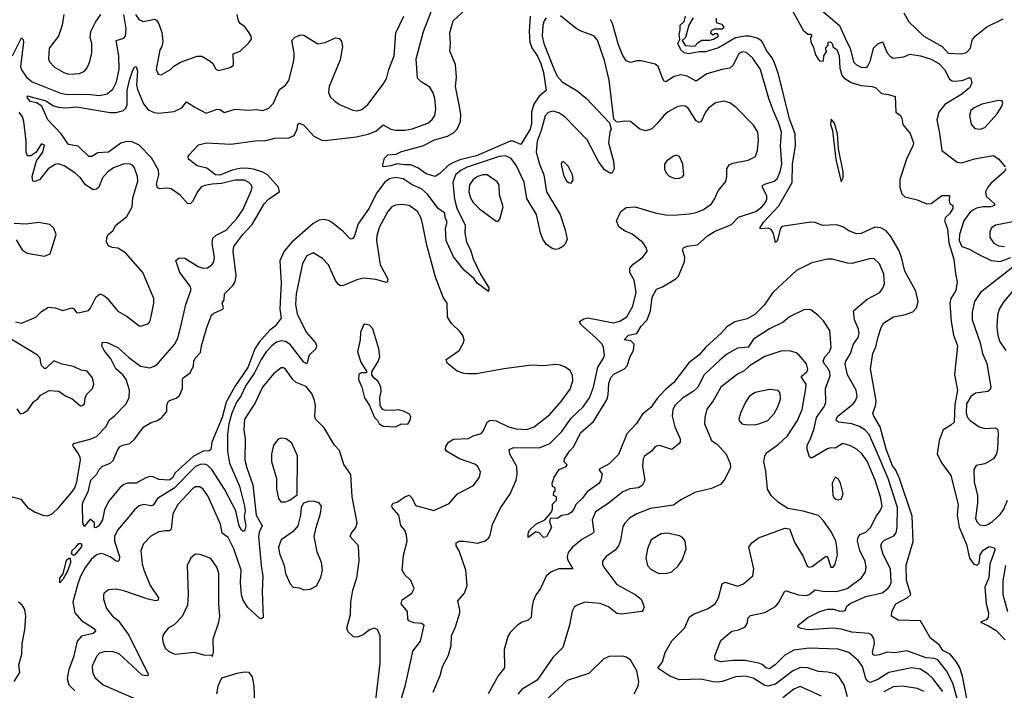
# Model space of a CAD drawing. Extents: x 1550320 to 1685906, y 509093 to 640511.
# Tile 358 of 532: x 1622273 to 1628723, y 595498 to 599892. Entities that reach past the tile are written whole.
import ezdxf

# ---------------------------------------------------------------- set-up
doc = ezdxf.new("R2010")
doc.units = 0

msp = doc.modelspace()

# ---------------------------------------------------------------- linework, layer by layer
at = {"layer": '0CON20XD'}
for points in [[(1625617.6, 599915), (1625610.7, 599815), (1625615.5, 599745), (1625626.9, 599706.9), (1625665, 599652.7), (1625687.9, 599605), (1625704.4, 599545), (1625722.7, 599427.3), (1625675, 599391.2), (1625641.1, 599338.9), (1625626, 599285), (1625625, 599212.5), (1625617, 599175), (1625556.5, 599073.5), (1625505.6, 599095.6), (1625485.3, 599095.3), (1625265, 598999.2), (1625157.2, 598972.8), (1625113.9, 598956.1), (1625081.7, 598938.3), (1625025, 598884.2), (1624995, 598863.8), (1624935, 598882.9), (1624881.2, 598921.2), (1624835, 598941.5), (1624795, 598940.4), (1624745, 598948.1), (1624705, 598933.9), (1624655, 598928.8), (1624651.4, 598941.4), (1624661.9, 598985), (1624685, 599006.9), (1624738.3, 599011.7), (1624775, 599029.4), (1624914.7, 599065.3), (1624991.2, 599105), (1625075, 599129.6), (1625115, 599150.9), (1625138.2, 599175), (1625160, 599225), (1625162.7, 599272.7), (1625152.9, 599335), (1625128.1, 599455), (1625134.3, 599515), (1625128.1, 599598.1), (1625090, 599685), (1625096.2, 599735), (1625090, 599805), (1625113.5, 599885), (1625201.6, 599968.4)], [(1627526.1, 599955), (1627642.9, 599852.9), (1627690.4, 599750.4), (1627713.5, 599705), (1627735, 599615.7), (1627755, 599595.6), (1627785, 599580), (1627815, 599578.6), (1627828, 599585), (1627846.1, 599623.9), (1627866.9, 599705), (1627895, 599734.4), (1627925, 599746), (1627955.4, 599675), (1627975, 599652.3), (1627995, 599640), (1628065, 599647.8), (1628105, 599666), (1628175, 599654.7), (1628245, 599632.6), (1628294.5, 599604.5), (1628331.3, 599565), (1628365, 599502.5), (1628381.2, 599491.2), (1628405, 599488.5), (1628453.8, 599496.2), (1628495, 599513.8), (1628505, 599506.7), (1628511.5, 599475), (1628496.2, 599445), (1628445.3, 599405), (1628334.6, 599335.4), (1628294.6, 599285), (1628282, 599235), (1628299.2, 599149.2), (1628314.6, 599034.6), (1628415, 598958.8), (1628445, 598954.6), (1628528.7, 598981.3), (1628652.5, 599002.5), (1628688.3, 598978.3), (1628728.7, 598928.7)], [(1622185, 596776), (1622279.6, 596749.6), (1622325, 596695.6), (1622375, 596664.5), (1622425, 596645.5), (1622455, 596641.8), (1622485, 596653.5), (1622528.5, 596695), (1622615, 596795.5), (1622633.2, 596825), (1622646.6, 596865), (1622670.8, 597005), (1622669.6, 597025), (1622653.7, 597053.7), (1622625.5, 597095), (1622621.4, 597105), (1622625.6, 597114.4), (1622735, 597142.9), (1622775, 597161.8), (1622836.4, 597225), (1622860.5, 597269.5), (1622894.2, 597295.8), (1622967.8, 597372.2), (1622990.9, 597415), (1622992.1, 597465), (1622969.4, 597535), (1622948.5, 597565), (1622903.7, 597605), (1622869.2, 597669.2), (1622825.5, 597725), (1622811.4, 597755), (1622815, 597780), (1622845, 597778), (1622915, 597743.3), (1622988.2, 597678.2), (1623065, 597622.5), (1623125, 597610.5), (1623155, 597621.8), (1623179.2, 597640.8), (1623286.4, 597763.6), (1623309.1, 597805), (1623329.2, 597880.8), (1623361.1, 598025), (1623396.2, 598125), (1623390.3, 598145), (1623321.1, 598235), (1623295.8, 598315), (1623317.5, 598332.5), (1623355, 598329.6), (1623443.1, 598275), (1623475, 598263.8), (1623503.8, 598266.2), (1623532.5, 598285), (1623544.4, 598305), (1623549.1, 598335), (1623534.6, 598425), (1623538.4, 598461.6), (1623559.9, 598480.1), (1623625, 598512.7), (1623695, 598588.5), (1623735, 598645.7), (1623792.5, 598775), (1623795.6, 598795), (1623789.8, 598809.8), (1623775, 598825.6), (1623745, 598839.5), (1623685, 598840.9), (1623595, 598819.6), (1623534.6, 598814.6), (1623485, 598806.4), (1623463.4, 598796.6), (1623440.8, 598769.2), (1623405, 598700), (1623391.7, 598688.3), (1623375, 598686), (1623325, 598743.1), (1623265, 598783.3), (1623235, 598789.1), (1623192.7, 598782.7), (1623175, 598789.2), (1623170, 598815), (1623183.5, 598875), (1623183, 598905), (1623136, 598986), (1623055, 599070), (1623005, 599092.8), (1622965, 599092.7), (1622935, 599082.7), (1622855, 599023.4), (1622785, 599019.8), (1622745, 598994.6), (1622725, 598995.3), (1622655, 599063.3), (1622592, 599075), (1622545.2, 599145), (1622457.3, 599235), (1622417.1, 599325), (1622382.5, 599347.5), (1622341.2, 599355), (1622321.2, 599385), (1622325, 599392.5), (1622445, 599360), (1622495, 599328.2), (1622528, 599318), (1622575, 599314.1), (1622645, 599320.5), (1622865, 599283.2), (1622905, 599284.2), (1622952.3, 599297.7), (1622968.4, 599311.6), (1622977.7, 599335), (1622977.9, 599427.9), (1622992, 599495), (1623015, 599562), (1623025, 599580.8), (1623035, 599586), (1623043.8, 599553.8), (1623038.9, 599465), (1623044.8, 599435), (1623085, 599341.1), (1623115, 599300.4), (1623153.3, 599283.3), (1623185, 599279.1), (1623285, 599290.9), (1623334.6, 599315.4), (1623365, 599353.3), (1623419.6, 599319.6), (1623495, 599279.6), (1623566.4, 599306.4), (1623583.3, 599303.3), (1623615, 599282.9), (1623685, 599305.6), (1623775, 599300), (1623825, 599304.2), (1623865, 599298), (1623905, 599312), (1623936, 599345), (1623974.4, 599435.6), (1624015, 599463.3), (1624036.6, 599493.4), (1624067.5, 599612.5), (1624070.4, 599645), (1624070.9, 599675), (1624056.2, 599755), (1624075, 599776.3), (1624115, 599793.3), (1624135, 599789.5), (1624225, 599734.2), (1624275, 599743.1), (1624342.3, 599772.3), (1624365, 599768), (1624380.3, 599750.3), (1624388.1, 599715), (1624372, 599628), (1624299.2, 599455), (1624296, 599415), (1624308.8, 599385), (1624337, 599357), (1624367, 599337), (1624455, 599298.6), (1624485, 599295.7), (1624515, 599303.1), (1624552.7, 599337.3), (1624655, 599468.8), (1624675.4, 599504.6), (1624691.5, 599565), (1624726.5, 599655), (1624737.9, 599805), (1624789.6, 599915)], [(1622225, 599655.5), (1622285, 599772.9), (1622295, 599761.2), (1622297.6, 599745), (1622277.8, 599585), (1622283.7, 599563.7), (1622317.9, 599515), (1622355, 599485.3), (1622540.2, 599409.8), (1622585, 599402.4), (1622715, 599404.2), (1622795, 599395.3), (1622845, 599406.2), (1622883.2, 599436.8), (1622907.4, 599485), (1622925.3, 599565.3), (1622921.9, 599655), (1622904.5, 599755), (1622955, 599771.5), (1622965.3, 599785), (1622969.5, 599835), (1622954.8, 599925)], [(1622562.9, 599925), (1622550.8, 599855), (1622528, 599785), (1622465.7, 599705), (1622460.8, 599635), (1622467.5, 599615), (1622501.1, 599581.1), (1622561.2, 599545), (1622593.9, 599533.9), (1622665, 599539.5), (1622697.5, 599555), (1622715, 599576.2), (1622732.6, 599617.4), (1622745.6, 599675), (1622745.5, 599735), (1622735.6, 599775), (1622739.2, 599815), (1622770, 599875), (1622804.6, 599925)], [(1625721.9, 599905), (1625708.2, 599885), (1625700.4, 599855), (1625696.6, 599785), (1625707.6, 599735), (1625774.2, 599565), (1625795, 599521.5), (1625825.7, 599485.7), (1625924.3, 599425), (1625985.7, 599375.7), (1626136.2, 599216.2), (1626146.7, 599175), (1626138.8, 599155), (1626130.6, 599085), (1626162.5, 598965), (1626168, 598915), (1626155, 598887.5), (1626145, 598883.3), (1626105, 598908), (1626065, 598963.8), (1625990, 599105), (1625845, 599255.4), (1625805, 599281.1), (1625765, 599292.5), (1625735, 599284.5), (1625715, 599262.9), (1625689.6, 599165), (1625662.6, 599095), (1625657.1, 599025), (1625678.8, 598945), (1625705.5, 598875.5), (1625724, 598764), (1625814.5, 598615), (1625847.1, 598515), (1625860, 598455), (1625848.8, 598425), (1625830, 598405), (1625805, 598390), (1625785, 598386), (1625762.1, 598392.1), (1625725, 598418), (1625701.1, 598455), (1625684.4, 598495), (1625659.5, 598615), (1625595, 598721.2), (1625578.3, 598828.3), (1625527.8, 598935), (1625493, 598983), (1625455, 598999.2), (1625415, 598995.7), (1625205, 598926.6), (1625164, 598906), (1625127.1, 598875), (1625110.6, 598825), (1625121.2, 598715), (1625137.6, 598657.6), (1625191.5, 598545), (1625189.6, 598495), (1625200.5, 598435), (1625226.7, 598385), (1625244.4, 598325), (1625290.6, 598225), (1625346, 598135), (1625345, 598110), (1625270, 598165), (1625250, 598195), (1625185, 598250), (1625115, 598338), (1625067.5, 598445), (1625061.9, 598525), (1625074, 598565), (1625061.2, 598595), (1625057.5, 598625), (1625015, 598655.8), (1624945, 598747.7), (1624905, 598782.9), (1624845, 598809.7), (1624785, 598848.7), (1624735, 598857.8), (1624695, 598849.1), (1624665, 598828), (1624610.8, 598755), (1624562.8, 598657.2), (1624490.9, 598555), (1624466.7, 598475), (1624455, 598458), (1624445, 598453.8), (1624435, 598459.2), (1624392.7, 598505), (1624315, 598565.4), (1624295, 598577.1), (1624265, 598583.8), (1624235, 598577.7), (1624195, 598556.2), (1624056.1, 598435), (1624005.9, 598375), (1623978.1, 598311.9), (1623986.1, 598165), (1623976.8, 597996.8), (1623986.2, 597936.2), (1623945.9, 597884.1), (1623911.7, 597858.3), (1623841.8, 597778.2), (1623813.5, 597736.5), (1623766.5, 597613.5), (1623681.6, 597488.4), (1623625.8, 597385), (1623599.6, 597285), (1623532.3, 597125), (1623524.5, 597075), (1623515, 597066.9), (1623474.9, 597065.1), (1623409.7, 597030.3), (1623289.9, 596920.1), (1623275, 596892.9), (1623255, 596876.1), (1623185, 596879.5), (1623146.4, 596896.4), (1623125, 596898.2), (1623099.3, 596890.7), (1623035.4, 596854.6), (1622980, 596855), (1622955, 596847.1), (1622929.2, 596825), (1622853.8, 596735), (1622829.3, 596680.7), (1622815.2, 596614.8), (1622791.4, 596575), (1622772.5, 596562.5), (1622762.5, 596565), (1622762.5, 596595), (1622735, 596620), (1622695, 596572.5), (1622687.5, 596595), (1622684, 596715), (1622688.8, 596735), (1622722.3, 596797.7), (1622738.9, 596875), (1622778, 596915), (1622792.9, 596945), (1622814, 596965), (1622865, 596986.2), (1622885, 597003.3), (1622916.2, 597075), (1622931.2, 597095), (1622947.5, 597105), (1622995, 597116.2), (1623025.9, 597144.1), (1623086.2, 597225), (1623135, 597252.9), (1623175, 597265.7), (1623203.7, 597286.3), (1623237.5, 597325), (1623236.4, 597363.6), (1623243.6, 597386.4), (1623254, 597396), (1623298.5, 597411.5), (1623319.5, 597430.5), (1623338.5, 597475), (1623338.8, 597535), (1623344.2, 597545.8), (1623390.7, 597579.3), (1623412.5, 597625), (1623414.2, 597655), (1623422.5, 597675), (1623457.7, 597712.3), (1623464.2, 597754.2), (1623499.4, 597875), (1623530, 597955), (1623545, 597969.2), (1623604.1, 597995.9), (1623607.5, 598005), (1623598.6, 598035), (1623612.7, 598057.3), (1623614, 598095), (1623669.5, 598150.5), (1623684.6, 598175), (1623691.6, 598215), (1623670.8, 598375), (1623676.6, 598405), (1623734.2, 598485), (1623795, 598550.4), (1623873.6, 598686.4), (1623905, 598718.2), (1623974.2, 598765), (1623968.6, 598795), (1623895.3, 598875), (1623865, 598892.3), (1623805, 598912.5), (1623755, 598920), (1623715, 598918), (1623664, 598906), (1623585, 598873.9), (1623555, 598876.2), (1623498.2, 598918.2), (1623434.5, 598934.5), (1623377.8, 598977.8), (1623376.8, 598995), (1623383.9, 599006.1), (1623445, 599071.4), (1623495.7, 599084.3), (1623655, 599075.5), (1623815, 599098.4), (1623885, 599101.2), (1623945, 599116.2), (1624035, 599118.5), (1624062.1, 599127.9), (1624072.2, 599137.8), (1624090, 599175), (1624095, 599206.7), (1624105, 599213.8), (1624135, 599200.8), (1624199.4, 599129.4), (1624251.7, 599101.7), (1624275, 599099.6), (1624476.5, 599123.5), (1624555, 599142.5), (1624605, 599162.5), (1624655, 599202.2), (1624705, 599175.4), (1624735, 599167.7), (1624795, 599167.5), (1624845, 599176.1), (1624946.9, 599213.1), (1624975, 599237.1), (1624992.5, 599265), (1625000, 599305), (1624992.5, 599375), (1624982.2, 599412.2), (1624959.4, 599449.4), (1624903.7, 599483.7), (1624878.1, 599508.1), (1624870.4, 599635), (1624919.2, 599815), (1624970.4, 599949.6)], [(1623032.4, 599925), (1623055, 599891.2), (1623085, 599881.1), (1623155.6, 599895.6), (1623168.7, 599888.7), (1623184.3, 599865), (1623205, 599807.5), (1623210.9, 599749.1), (1623203.2, 599716.8), (1623190, 599695), (1623167.5, 599565), (1623180, 599535), (1623199.2, 599530.8), (1623260, 599565), (1623282.1, 599587.9), (1623326.2, 599613.8), (1623435, 599653.3), (1623465, 599653.1), (1623520.6, 599620.6), (1623539.2, 599605), (1623557.3, 599567.3), (1623575, 599558.8), (1623651.7, 599578.3), (1623673.3, 599595), (1623671.2, 599668.8), (1623716.7, 599685), (1623775, 599740), (1623791.2, 599765), (1623788.8, 599785), (1623776.8, 599806.8), (1623748, 599845), (1623717.8, 599867.8), (1623705.7, 599885), (1623696.9, 599925)], [(1624981.8, 595485), (1625027.9, 595595), (1625043.6, 595655), (1625082, 595728), (1625099.1, 595790.9), (1625101.2, 595855), (1625127.8, 595915), (1625155.4, 596005), (1625156.2, 596026.2), (1625142.5, 596085), (1625186, 596134), (1625203.8, 596185), (1625194.6, 596284.6), (1625151.7, 596411.7), (1625132, 596445), (1625132, 596465), (1625152.5, 596475), (1625183.7, 596476.3), (1625275, 596462.5), (1625322.1, 596477.9), (1625343.1, 596495), (1625355, 596514), (1625371.1, 596585), (1625420, 596690), (1625486.2, 596785), (1625525.7, 596875), (1625532, 596915), (1625529.2, 596965), (1625482.9, 597045), (1625479.2, 597075), (1625511.1, 597088.9), (1625675, 597087.3), (1625745, 597115.5), (1625825, 597193.5), (1625885, 597280.8), (1625965.2, 597354.8), (1626005.2, 597414.8), (1626032.1, 597485), (1626060.7, 597615), (1626098.2, 597675), (1626103.6, 597695), (1626097.5, 597745), (1626089.1, 597765), (1626048.3, 597808.3), (1625949.2, 597895), (1625940, 597915), (1625968.3, 597931.7), (1625995, 597938.1), (1626163.3, 597906.7), (1626205, 597916.4), (1626250.6, 597945), (1626290.5, 598015), (1626310.8, 598105), (1626298.5, 598185), (1626270.8, 598235), (1626270, 598265), (1626290.9, 598289.1), (1626355, 598336.7), (1626383.3, 598375), (1626380, 598395), (1626355, 598432.5), (1626285, 598486.7), (1626235, 598507.5), (1626197.5, 598535), (1626183.3, 598575), (1626210, 598635), (1626245, 598661.2), (1626305, 598665.8), (1626435, 598626.9), (1626505, 598614.4), (1626555, 598610.6), (1626659.2, 598620.8), (1626705, 598629.1), (1626752.4, 598647.6), (1626805, 598685.7), (1626825.5, 598715), (1626848.9, 598771.1), (1626898, 598832), (1626905.5, 598864.5), (1626905.6, 598914.4), (1626919.7, 598940.3), (1626945, 598951.1), (1627045, 598972.2), (1627093.4, 598996.6), (1627106.7, 599035), (1627113.5, 599105), (1627107.8, 599155), (1627080.2, 599200.2), (1626967.4, 599317.4), (1626925, 599346.7), (1626885, 599358.9), (1626832, 599348), (1626785, 599311.9), (1626765.5, 599285), (1626736.9, 599225), (1626725, 599218.6), (1626705, 599230), (1626651.9, 599311.9), (1626635, 599324.4), (1626615, 599328.5), (1626585, 599322.7), (1626522, 599288), (1626492.5, 599265), (1626451.2, 599215), (1626415, 599176.7), (1626374.5, 599164.5), (1626335.5, 599175.5), (1626275, 599223.8), (1626234, 599226), (1626195, 599220), (1626183, 599223), (1626165, 599240), (1626134.6, 599495), (1626103.9, 599625), (1626058.8, 599758.8), (1626035, 599786.5), (1625955, 599814.5), (1625918.6, 599835), (1625815, 599917.3)], [(1627211.8, 599291.8), (1627180, 599375), (1627125.4, 599565), (1627075, 599638.9), (1627035, 599676.2), (1627005, 599682.3), (1626985, 599670.5), (1626947.9, 599595), (1626925.8, 599574.2), (1626875, 599566.1), (1626775, 599537.5), (1626705, 599488.9), (1626645, 599522.2), (1626605, 599530), (1626561.1, 599518.9), (1626505, 599485.8), (1626495, 599490), (1626485.6, 599505), (1626454.5, 599584.5), (1626435, 599600), (1626345, 599621.5), (1626315, 599623.3), (1626275, 599610.6), (1626245, 599623.1), (1626222, 599662), (1626196.2, 599726.2), (1626157.2, 599867.2), (1626143.8, 599893.8)], [(1626962, 599772), (1626851.7, 599708.3), (1626765, 599680.6), (1626725, 599682.1), (1626655, 599668.9), (1626625, 599674.3), (1626604.2, 599695), (1626584.1, 599735), (1626598.3, 599761.7), (1626593.3, 599795), (1626600.8, 599825), (1626600, 599855), (1626625, 599880), (1626635.6, 599915)], [(1626685.4, 599904.6), (1626656.9, 599855), (1626634.5, 599775.5), (1626612.5, 599755), (1626633.3, 599723.3), (1626695, 599719.2), (1626716.8, 599743.2), (1626742.3, 599757.7), (1626795, 599756.7), (1626817.5, 599765), (1626850, 599785), (1626845, 599800), (1626825, 599800), (1626815, 599790), (1626801.7, 599801.7), (1626805, 599820), (1626825, 599832.5), (1626875, 599832.5), (1626887.5, 599842.5), (1626875, 599860), (1626845, 599870), (1626838.3, 599878.3), (1626838.3, 599901.7)], [(1627338.8, 599945), (1627405, 599822.5), (1627435, 599797.5), (1627457, 599797), (1627460, 599785), (1627452.5, 599775), (1627456.2, 599745), (1627472.3, 599712.3), (1627483.8, 599665), (1627503, 599633), (1627515, 599620), (1627538.3, 599621.7), (1627540, 599655), (1627560, 599685), (1627553, 599693), (1627553, 599707), (1627570, 599725), (1627570, 599745), (1627585, 599746.2), (1627596.2, 599735), (1627601.7, 599711.7), (1627625, 599696.2), (1627640.8, 599655), (1627645.3, 599575), (1627658.5, 599528.5), (1627671.4, 599511.4), (1627720.1, 599480.1), (1627785, 599460), (1627857.5, 599455), (1627881.2, 599445), (1627918.3, 599408.3), (1627965, 599402.5), (1628008.3, 599388.3), (1628012.5, 599285), (1628042.5, 599265), (1628052.5, 599245), (1628057.5, 599205), (1628105.8, 599145.8), (1628128, 599085), (1628124, 599065), (1628081.7, 598978.3), (1628038.3, 598845), (1628038.4, 598795), (1628051.6, 598751.6), (1628071.7, 598731.7), (1628152, 598712), (1628215, 598685.4), (1628245, 598687.1), (1628315, 598740), (1628365, 598740), (1628362, 598705), (1628366.7, 598686.7), (1628386.2, 598675), (1628386.7, 598655), (1628365, 598620), (1628336.9, 598595), (1628332.1, 598575), (1628350.6, 598520.6), (1628359.8, 598429.8), (1628392.5, 598322.5), (1628403, 598227), (1628415.2, 598175), (1628405, 598118.6), (1628372.2, 598065), (1628365.8, 598035), (1628374.2, 597914.2), (1628390.5, 597825), (1628416.4, 597755), (1628397.5, 597565), (1628417.5, 597465), (1628398.2, 597371.8), (1628394.3, 597255.7), (1628373.3, 597235), (1628323.3, 597205), (1628296.7, 597135), (1628284, 597045), (1628315, 596986.2), (1628373.1, 596905), (1628421.1, 596715), (1628414.1, 596645), (1628426.6, 596566.6), (1628475.5, 596454.5), (1628495, 596363.8), (1628524.2, 596324.2), (1628545, 596318), (1628558.5, 596331.5), (1628564.6, 596385), (1628585, 596417.1), (1628625, 596441.2), (1628655, 596432), (1628662.9, 596422.9), (1628629.1, 596325), (1628621.1, 596235), (1628596.7, 596175), (1628604.6, 596065.4), (1628618.7, 596005), (1628618.5, 595975), (1628605, 595958.9), (1628567.5, 595945), (1628618.8, 595921.2), (1628670.9, 595890.9), (1628729.6, 595829.6)], [(1628065, 599937.5), (1628098.5, 599878.5), (1628196.5, 599785), (1628315.3, 599715.3), (1628355, 599673.2), (1628445, 599668.5), (1628475, 599677.3), (1628500.9, 599705), (1628512.6, 599757.4), (1628531.9, 599785), (1628608.8, 599845), (1628715, 599898)], [(1628515.7, 595254.3), (1628450.3, 595590.3), (1628431.9, 595645), (1628407.6, 595687.6), (1628367.5, 595735), (1628320.1, 595760.1), (1628298.2, 595795), (1628239.7, 595839.7), (1628175, 595952.9), (1628028.7, 595958.7), (1627984.3, 595984.3), (1627986.9, 596015), (1628011.5, 596065), (1628086.9, 596103.1), (1628110.5, 596125), (1628081.9, 596218.1), (1628081.3, 596318.7), (1628125.8, 596474.2), (1628119, 596639), (1628037.2, 596885), (1628009.5, 596945), (1627990, 596970), (1627948.9, 597078.9), (1627909.8, 597225), (1627867.7, 597295), (1627862.2, 597315), (1627879, 597361), (1627882.9, 597395), (1627847.5, 597605), (1627862.7, 597705), (1627882.2, 597747.8), (1627896.9, 597813.1), (1627916, 597875), (1627933.3, 597905), (1627996.7, 597945), (1628075, 597960.9), (1628125, 597978.2), (1628148, 598005), (1628158.9, 598045), (1628143.6, 598113.6), (1628071.4, 598245), (1628050, 598335), (1628031.9, 598381.9), (1627980.4, 598470.4), (1627948.3, 598508.3), (1627915, 598529.2), (1627875, 598532.2), (1627785, 598491.7), (1627755, 598488.3), (1627705, 598509.2), (1627665, 598534.6), (1627625, 598548.8), (1627532.9, 598542.9), (1627485, 598562.5), (1627455, 598566.2), (1627265, 598537.5), (1627255, 598520), (1627241.2, 598465), (1627235, 598440), (1627225, 598432.5), (1627210.5, 598490.5), (1627195, 598517.5), (1627175.8, 598525.8), (1627135, 598520.8), (1627122.5, 598525), (1627145, 598565.4), (1627246.7, 598673.3), (1627333.1, 598825), (1627336.2, 598945), (1627355.8, 599065), (1627352.7, 599145), (1627315, 599243.3), (1627243.1, 599535), (1627218.6, 599608.6), (1627202.2, 599642.2), (1627165, 599690), (1627141.2, 599741.2), (1627133.3, 599753.3), (1627105, 599770), (1627054.5, 599784.5), (1627024.5, 599784.5), (1626962, 599772)], [(1628565, 599173.8), (1628596.7, 599185), (1628677.5, 599275), (1628706.2, 599325), (1628712.5, 599345), (1628710, 599360), (1628685, 599363.3), (1628575, 599337.8), (1628526.2, 599315), (1628505, 599296), (1628494.2, 599265), (1628506.4, 599206.4), (1628529.3, 599179.3), (1628565, 599173.8)], [(1622245, 597912.1), (1622285, 597902.9), (1622377.6, 597942.4), (1622415, 597980.6), (1622462, 598008), (1622505, 598003.5), (1622555, 597987.1), (1622615, 598004), (1622627.6, 597997.6), (1622644.5, 597974.5), (1622655, 597971.1), (1622723.1, 597986.9), (1622737.5, 598002.5), (1622773.7, 598076.3), (1622795, 598094.2), (1622805, 598094.2), (1622825, 598085.7), (1622845, 598067.1), (1622915, 597983.1), (1622976.4, 597946.4), (1623055, 597886.7), (1623065, 597883.3), (1623115, 597898.8), (1623125, 597912.5), (1623135, 597947.5), (1623151.4, 598035), (1623150.8, 598065), (1623080, 598235), (1622965, 598364.3), (1622915, 598394.3), (1622878.8, 598398.8), (1622855, 598410), (1622842.5, 598435), (1622843.3, 598465), (1622852.5, 598485), (1622882, 598508), (1622902, 598545), (1622975, 598603.1), (1623009.1, 598665), (1623013.5, 598725), (1623047.5, 598835), (1623044.5, 598865), (1623022, 598925), (1623015, 598936), (1622997.5, 598945), (1622957, 598947), (1622887.8, 598922.2), (1622850, 598895), (1622815, 598856.2), (1622791.2, 598795), (1622775, 598781.2), (1622755, 598776.7), (1622705, 598810.8), (1622671.4, 598855), (1622635, 598888.6), (1622565, 598934.4), (1622525, 598948.6), (1622505, 598943.5), (1622460, 598915), (1622405.2, 598844.8), (1622375, 598832.7), (1622360, 598835), (1622355.4, 598865.4), (1622382.3, 598967.7), (1622425, 599023.8), (1622435, 599070), (1622415, 599077.5), (1622378.9, 599021.1), (1622345, 598999.2), (1622325, 598999.2), (1622314.6, 599024.6), (1622314.7, 599095), (1622299.7, 599225), (1622290.6, 599255), (1622269.2, 599285)], [(1628488.6, 595181.4), (1628385.4, 595545.4), (1628345, 595626.2), (1628288.1, 595698.1), (1628266.6, 595706.6), (1628211.7, 595711.7), (1628085, 595757.1), (1628005, 595744.6), (1627955, 595747.5), (1627905, 595730.4), (1627875, 595727.3), (1627865, 595730.6), (1627859.3, 595745), (1627872.5, 595805), (1627868, 595838), (1627855, 595859.2), (1627835, 595870), (1627725, 595879.3), (1627655, 595898.6), (1627605, 595905.3), (1627440, 595895), (1627393, 595903), (1627370, 595915), (1627372.5, 595925), (1627436, 595975), (1627514.8, 596015.2), (1627565, 596029.6), (1627605, 596029), (1627645, 596017.6), (1627675, 596018.9), (1627682.9, 596025), (1627690.9, 596049.1), (1627713.2, 596066.8), (1627815, 596113.7), (1627922.1, 596137.9), (1627960, 596165), (1627975, 596186), (1627981.1, 596205), (1627976.9, 596295), (1627929, 596389), (1627913.9, 596445), (1627921.8, 596465), (1627938.4, 596481.6), (1627998.7, 596511.3), (1628015, 596530), (1628021.8, 596565), (1628022.6, 596695), (1627962.2, 596885), (1627879.3, 597079.3), (1627838.4, 597175), (1627810.5, 597205), (1627775, 597226), (1627725, 597243.3), (1627637.5, 597255), (1627624.1, 597264.1), (1627620.8, 597275), (1627632.1, 597295), (1627733.3, 597375), (1627749.3, 597395), (1627760, 597425), (1627752, 597465), (1627696, 597565), (1627680, 597635), (1627685.5, 597655), (1627715.4, 597705), (1627736.2, 597765), (1627765, 597810), (1627772.1, 597835), (1627767.1, 597865), (1627741.5, 597925), (1627734.4, 597985), (1627825, 598060), (1627908.8, 598105), (1627927.9, 598132.1), (1627937.6, 598162.4), (1627933.3, 598225), (1627905, 598293.3), (1627867.7, 598327.7), (1627840, 598325), (1627725, 598294.2), (1627695, 598295.8), (1627595, 598324), (1627565, 598324), (1627461.3, 598298.7), (1627361.7, 598248.3), (1627207.8, 598105), (1627149.5, 598020.5), (1627089, 597961), (1627038.7, 597931.3), (1626957.6, 597912.4), (1626905, 597878.9), (1626870.8, 597839.2), (1626765.5, 597745), (1626724.7, 597695.3), (1626656.8, 597643.2), (1626558.9, 597515), (1626502.5, 597467.5), (1626449.1, 597410.9), (1626408.4, 597351.6), (1626353.4, 597306.6), (1626313.4, 597246.6), (1626251.2, 597178.8), (1626195, 597044), (1626135, 596982.9), (1626067.5, 596945), (1626088.8, 596915), (1626080, 596875), (1626067, 596853), (1625990.5, 596799.5), (1625957.1, 596755), (1625915.4, 596714.6), (1625903.5, 596685), (1625885, 596663.5), (1625865, 596651.1), (1625825, 596644), (1625795, 596623.8), (1625755, 596626.2), (1625748.8, 596621.2), (1625743.8, 596605), (1625756.2, 596565), (1625725, 596503.8), (1625705, 596500), (1625675, 596530), (1625655, 596536.7), (1625605, 596500), (1625604, 596525), (1625612.7, 596547.3), (1625655, 596587.5), (1625713.3, 596615), (1625755, 596663.3), (1625763.3, 596685), (1625763, 596717), (1625790, 596745), (1625790, 596765), (1625770, 596775), (1625771.7, 596798.3), (1625780, 596805), (1625780, 596825), (1625763, 596833), (1625761.2, 596855), (1625774.4, 596895.6), (1625806.7, 596945), (1625852.5, 596965), (1625860, 596975), (1625838.8, 596995), (1625841.9, 597015), (1625874.7, 597065), (1625903.8, 597095), (1625947.1, 597185), (1626030.9, 597259.1), (1626118.9, 597401.1), (1626127.8, 597435), (1626131.9, 597508.1), (1626145, 597547.5), (1626165, 597568.5), (1626235, 597603.8), (1626253.2, 597625), (1626272.8, 597685), (1626294.6, 597725), (1626298.5, 597765), (1626277.6, 597787.6), (1626232.5, 597795), (1626260.9, 597825), (1626315, 597835.3), (1626345.2, 597885), (1626384.3, 597925), (1626405.2, 597985), (1626417.1, 598075), (1626443.7, 598126.3), (1626485, 598142.1), (1626571.4, 598195), (1626588.3, 598211.7), (1626628.8, 598305), (1626630, 598335), (1626615.7, 598384.3), (1626622.1, 598397.9), (1626645, 598408.5), (1626712.2, 598417.8), (1626778.1, 598475), (1626824.8, 598505.2), (1626935, 598549.6), (1626982.9, 598597.1), (1627096.5, 598635), (1627134.4, 598665), (1627158.5, 598695), (1627167.3, 598715), (1627166.4, 598735), (1627138.1, 598795), (1627139.2, 598805), (1627153.8, 598815), (1627215.9, 598834.1), (1627235, 598848.9), (1627254.4, 598895.6), (1627264.8, 598945.2), (1627258.1, 599065), (1627262.9, 599155), (1627245, 599217.8), (1627211.8, 599291.8)], [(1627655, 598830), (1627666.7, 598855), (1627666.7, 598895), (1627636.7, 599045), (1627630, 599145), (1627611.2, 599215), (1627590, 599240), (1627583.8, 599205), (1627597.5, 599165), (1627620, 598975), (1627655, 598830)], [(1626565, 598852.5), (1626595, 598853.8), (1626615, 598862.5), (1626623.3, 598875), (1626617.5, 598945), (1626596.1, 598996.1), (1626575, 599003.3), (1626555, 598996.7), (1626512.3, 598967.7), (1626496.7, 598945), (1626496.2, 598915), (1626505, 598890), (1626527.3, 598867.3), (1626565, 598852.5)], [(1625885, 598821.2), (1625897.7, 598842.3), (1625893.8, 598875), (1625865, 598933.3), (1625835, 598962.5), (1625825, 598957.5), (1625821.2, 598945), (1625835, 598872.5), (1625855, 598836.7), (1625867.5, 598825), (1625885, 598821.2)], [(1625405, 598570), (1625418, 598585), (1625440, 598665), (1625416.9, 598745), (1625415, 598806.7), (1625400.3, 598830.3), (1625334.7, 598874.7), (1625306.3, 598876.3), (1625275, 598864.6), (1625242.7, 598845), (1625219.5, 598810.5), (1625216.1, 598765), (1625226.2, 598725), (1625242.9, 598695), (1625285, 598653.6), (1625395, 598571.2), (1625405, 598570)], [(1628732.7, 598915), (1628722.8, 598895), (1628635, 598819.7), (1628614.7, 598795), (1628600.7, 598765), (1628605.3, 598735), (1628658.2, 598685), (1628660, 598675), (1628634.1, 598665.9), (1628584.4, 598665.6), (1628542.1, 598657.9), (1628501.5, 598635), (1628459.1, 598575), (1628430.6, 598485), (1628428.4, 598445), (1628445.8, 598405), (1628495, 598389.2), (1628550.9, 598355), (1628636.4, 598315), (1628695, 598307.4), (1628766.9, 598333.1)], [(1624751.1, 595365), (1624800.6, 595535), (1624836.8, 595703.2), (1624849.2, 595755), (1624898.7, 595821.3), (1624922.5, 595925), (1624906.1, 595936.1), (1624855, 595939.4), (1624822.7, 595952.7), (1624815.8, 595965), (1624814.3, 596015), (1624771.5, 596065), (1624778.8, 596091.2), (1624842, 596135), (1624857.5, 596165), (1624835, 596217.5), (1624795, 596253.8), (1624778.6, 596285), (1624786.8, 596383.2), (1624810.8, 596475), (1624807.1, 596515), (1624796.9, 596546.9), (1624768.8, 596578.8), (1624756.9, 596645), (1624713.8, 596695), (1624710.7, 596709.3), (1624720, 596725), (1624745, 596730), (1624795, 596766.2), (1624825, 596776.2), (1624845, 596756.2), (1624864.5, 596714.5), (1624875, 596706.2), (1624985, 596675.8), (1625086.8, 596723.2), (1625140, 596785), (1625245, 596840.8), (1625285, 596893.8), (1625291.7, 596928.3), (1625275, 596964.2), (1625255, 596980.9), (1625154, 597014), (1625068.8, 597065), (1625062, 597075), (1625064.3, 597095), (1625082.9, 597125), (1625115, 597143.3), (1625212.8, 597147.2), (1625243.3, 597165), (1625295, 597181.2), (1625309.5, 597195), (1625334.4, 597255), (1625355, 597268.5), (1625395, 597263.8), (1625475, 597224.1), (1625525, 597210.8), (1625595, 597206.7), (1625644.3, 597225), (1625745, 597305.5), (1625819.4, 597390.6), (1625878.9, 597471.1), (1625895.5, 597525), (1625895, 597562.5), (1625876.6, 597596.6), (1625846.2, 597615), (1625815, 597629.2), (1625785, 597632.9), (1625705, 597624.4), (1625625, 597629.5), (1625445, 597605.5), (1625265, 597570.8), (1625215, 597570.8), (1625183.4, 597573.4), (1625138.9, 597588.9), (1625072.3, 597642.3), (1625066.7, 597665), (1625151.2, 597725), (1625180, 597775), (1625184, 597795), (1625175, 597822.5), (1625157.9, 597847.9), (1625102.1, 597902.1), (1625075, 597942.5), (1625073.1, 598035), (1625048.1, 598075), (1624996.1, 598205), (1624939.2, 598415), (1624914.3, 598545.7), (1624902, 598592), (1624880, 598635), (1624825, 598673.5), (1624775, 598681.8), (1624735, 598677.3), (1624711.4, 598665), (1624683.6, 598635), (1624630, 598535), (1624612.9, 598477.1), (1624610.4, 598445), (1624634.7, 598285), (1624684.4, 598195), (1624682.7, 598177.3), (1624675, 598170), (1624605, 598189.7), (1624525, 598198.2), (1624481.7, 598188.3), (1624395, 598149.4), (1624375, 598149.2), (1624359.1, 598159.1), (1624342.6, 598182.6), (1624296.8, 598286.8), (1624256.8, 598326.8), (1624195, 598364.2), (1624155, 598344.2), (1624125, 598293.8), (1624085, 598096.2)], [(1622249.3, 598449.3), (1622290, 598385), (1622322.3, 598362.3), (1622435, 598343.3), (1622473, 598357), (1622512.5, 598485), (1622496.1, 598526.1), (1622470.7, 598550.7), (1622395, 598563.3), (1622315, 598553.3), (1622237, 598557)], [(1628848.9, 598581.1), (1628665, 598546.5), (1628637.5, 598525), (1628629.2, 598499.2), (1628628.6, 598465), (1628655, 598427.5), (1628685, 598410.9), (1628725, 598406.2)], [(1628778.7, 598271.3), (1628566.5, 598105), (1628528.5, 598045), (1628512.2, 597975), (1628513.6, 597925), (1628565.3, 597775), (1628580.4, 597705), (1628609.1, 597639.1), (1628635.6, 597485), (1628630.7, 597469.3), (1628615, 597456.9), (1628535, 597445.4), (1628505, 597423.8), (1628476.2, 597375), (1628472.9, 597315), (1628482.4, 597285), (1628500, 597265), (1628559.4, 597225), (1628595.4, 597214.6), (1628665, 597217.8), (1628678.2, 597208.2), (1628683.7, 597183.7), (1628679.4, 597080.6), (1628672.8, 597047.2), (1628651.4, 597015), (1628595, 596981.9), (1628539.2, 596970.8), (1628524.2, 596945), (1628525.6, 596865), (1628547.1, 596775), (1628547.3, 596725), (1628534.6, 596625), (1628542.9, 596602.9), (1628562.6, 596582.6), (1628595, 596578.9), (1628615, 596584.3), (1628645, 596603.8), (1628695, 596650), (1628719.2, 596685), (1628745, 596743.3)], [(1628821.2, 598165), (1628715, 598039.4), (1628689.1, 597995), (1628679.2, 597955), (1628674.7, 597875.3), (1628680.6, 597825), (1628692, 597785), (1628734.2, 597725)], [(1624085, 598096.2), (1624079.4, 598025), (1624089.7, 597965), (1624150.4, 597845), (1624210.5, 597775), (1624217.8, 597755), (1624213.5, 597735), (1624169.2, 597695), (1624155, 597636.2), (1624135, 597648.1), (1624045, 597764.6), (1624015, 597784.5), (1623985, 597788.5), (1623955, 597778.8), (1623923.8, 597755), (1623887.3, 597715), (1623854.8, 597665), (1623811.2, 597578.8), (1623755.2, 597495), (1623721, 597425), (1623692.6, 597385), (1623661.7, 597315), (1623643.7, 597245), (1623634.3, 597174.3), (1623634.1, 597065), (1623647, 596987), (1623711.9, 596835), (1623745, 596704.4), (1623748.9, 596675), (1623744.4, 596635), (1623754.3, 596575), (1623745, 596541.1), (1623735, 596540), (1623725, 596549.2), (1623710.9, 596575), (1623688.9, 596675), (1623615.6, 596815), (1623531.4, 596945), (1623505, 596971.3), (1623485, 596978.8), (1623455, 596977.3), (1623425, 596964.2), (1623285, 596823), (1623176.5, 596755), (1623148.2, 596711.8), (1623135, 596707.8), (1623085, 596715.4), (1623055, 596706.7), (1623025, 596681.4), (1622977.7, 596622.3), (1622913.3, 596546.7), (1622893.8, 596505), (1622894.6, 596475), (1622926.1, 596375), (1622925, 596351.2), (1622915, 596343.1), (1622905, 596344.4), (1622865, 596373.1), (1622825, 596390.8), (1622805, 596394.5), (1622775.8, 596385), (1622741.8, 596355), (1622704.7, 596305), (1622671.3, 596245), (1622653.9, 596196.1), (1622621.7, 596075), (1622633.8, 596005), (1622677.1, 595955), (1622756.7, 595905), (1622771.1, 595885), (1622755, 595871.1), (1622677.4, 595852.6), (1622649.3, 595820.7), (1622626.2, 595715), (1622594.1, 595635), (1622584.7, 595575), (1622594.7, 595534.7), (1622634.4, 595495)], [(1628319.6, 595489.6), (1628255, 595574.6), (1628224.8, 595604.8), (1628175, 595637.1), (1628115, 595645.9), (1627966, 595614), (1627895, 595568.5), (1627845, 595550), (1627828.7, 595558.7), (1627816, 595576), (1627793.4, 595653.4), (1627765, 595693.6), (1627704.3, 595745), (1627635, 595768.5), (1627445.3, 595775.3), (1627345, 595761.6), (1627285, 595729.2), (1627222.1, 595665), (1627185, 595638.8), (1627165, 595642.7), (1627137.7, 595667.7), (1627115, 595676.8), (1627025, 595693.3), (1626945, 595693.6), (1626865.5, 595685.5), (1626828.3, 595698.3), (1626827.5, 595725), (1626865.8, 595825), (1626939.2, 595885), (1626985, 595895.5), (1627025.7, 595915), (1627037.8, 595935), (1627045, 595973.3), (1627061.4, 595988.6), (1627155, 596008), (1627225, 596048), (1627245, 596071.2), (1627285, 596147.5), (1627295, 596150), (1627375, 596123.1), (1627425, 596120.4), (1627444.4, 596125.6), (1627485, 596156.7), (1627535, 596147.6), (1627625, 596145.3), (1627692.9, 596165), (1627786.7, 596235), (1627813.6, 596275), (1627818.5, 596305), (1627812.3, 596342.3), (1627777.3, 596415), (1627761.8, 596475), (1627765, 596502), (1627779.5, 596519.5), (1627815, 596535.3), (1627846.7, 596565), (1627883.3, 596636.7), (1627912.3, 596677.7), (1627922.2, 596705), (1627912.3, 596765), (1627877, 596875), (1627825, 596999.1), (1627793.1, 597045), (1627760, 597075), (1627715, 597099.6), (1627665, 597116.2), (1627615.3, 597084.7), (1627585, 597086.8), (1627565, 597081.1), (1627465, 597022.2), (1627455, 597020.8), (1627447.9, 597027.9), (1627430.8, 597075), (1627432.3, 597105), (1627453.4, 597145), (1627477.3, 597212.7), (1627493.9, 597286.1), (1627545, 597360), (1627554.7, 597385), (1627552.9, 597475), (1627582.3, 597557.7), (1627580.3, 597585), (1627562.8, 597615), (1627544.7, 597635), (1627537.3, 597655), (1627547.4, 597682.6), (1627577.5, 597715), (1627587.9, 597745), (1627580, 597855), (1627538.5, 597918.5), (1627504.6, 597954.6), (1627455, 597990.8), (1627415, 597994), (1627315, 597945.6), (1627275, 597909.4), (1627184.2, 597865.8), (1627081, 597799), (1627045, 597747.3), (1626975, 597740), (1626905, 597701.6), (1626858.7, 597661.3), (1626757.5, 597565), (1626715, 597483.8), (1626685, 597456.2), (1626615, 597411.2), (1626565.3, 597364.7), (1626551.8, 597335), (1626547.3, 597295), (1626564.7, 597224.7), (1626599.1, 597145), (1626599.1, 597125), (1626589.8, 597110.2), (1626545, 597075.7), (1626467, 597103), (1626445, 597097.5), (1626430.7, 597089.3), (1626412.5, 597065), (1626365, 597032.5), (1626356.7, 597015), (1626353.3, 596965), (1626368.6, 596875), (1626349.8, 596840.2), (1626326, 596825), (1626270.7, 596819.3), (1626225, 596798.2), (1626127.9, 596722.1), (1626045, 596666.5), (1626022.3, 596615), (1626034, 596535), (1626026.2, 596525), (1625955, 596486.7), (1625893.3, 596435), (1625865, 596401.2), (1625859.1, 596375), (1625862.3, 596355), (1625895.6, 596294.4), (1625805, 596293.1), (1625755, 596275.4), (1625722.1, 596245), (1625684.1, 596165.9), (1625656.7, 596125), (1625637.6, 596082.4), (1625626.9, 596035), (1625623.3, 595975), (1625605, 595957.5), (1625565, 595943.6), (1625534.3, 595925), (1625485, 595877.1), (1625469.8, 595850.2), (1625445.9, 595765), (1625448.1, 595645), (1625407.7, 595592.3), (1625341.9, 595475)], [(1624735, 597224), (1624775, 597243.3), (1624815, 597242.5), (1624831.7, 597268.3), (1624835, 597290), (1624826.4, 597306.4), (1624787.3, 597327.3), (1624754.1, 597335.9), (1624719.2, 597330.8), (1624663.6, 597333.6), (1624650.7, 597340.7), (1624634, 597364), (1624633, 597417), (1624642, 597455), (1624638, 597485), (1624622.3, 597522.3), (1624593.3, 597545), (1624580, 597565), (1624580, 597585), (1624624.1, 597655.9), (1624631.2, 597685), (1624626.2, 597735), (1624587, 597867), (1624565, 597890), (1624535, 597897.5), (1624525, 597890), (1624505.8, 597844.2), (1624502.5, 597795), (1624486.2, 597715), (1624508.3, 597648.3), (1624547.5, 597585), (1624541.7, 597578.3), (1624512.3, 597577.7), (1624495, 597570), (1624492.5, 597535), (1624514.2, 597485), (1624531.2, 597415), (1624563.6, 597363.6), (1624597.5, 597285), (1624616.4, 597266.4), (1624627.5, 597245), (1624655, 597228.8), (1624735, 597224)], [(1622255, 597343.3), (1622275, 597310), (1622295, 597314), (1622326.2, 597333.8), (1622365, 597390), (1622391.7, 597408.3), (1622409.1, 597430.9), (1622465, 597462), (1622528.7, 597458.7), (1622575.8, 597425.8), (1622615, 597410), (1622672, 597362), (1622685, 597363.8), (1622696.7, 597375), (1622702, 597415), (1622711.7, 597438.3), (1622750, 597475), (1622757.5, 597505), (1622749.2, 597545), (1622715, 597588.8), (1622675, 597596.2), (1622625, 597618.8), (1622550, 597635), (1622495.8, 597655.8), (1622445, 597607.5), (1622435, 597607.5), (1622416.4, 597626.4), (1622412, 597645), (1622408, 597675), (1622390, 597695), (1622195, 597811.2)], [(1627696, 595455), (1627675, 595533.3), (1627641.4, 595585), (1627615, 595605.5), (1627566.6, 595616.6), (1627505, 595620.7), (1627433.3, 595645), (1627385, 595648), (1627336, 595624), (1627225, 595539.1), (1627175, 595524.8), (1627155, 595530.2), (1627077.2, 595577.2), (1627025, 595590.5), (1626965, 595587.5), (1626875, 595556.3), (1626845, 595552.3), (1626815, 595552.7), (1626735, 595570.5), (1626595, 595567.3), (1626531, 595591), (1626453.9, 595643.9), (1626483.6, 595685), (1626500.5, 595745), (1626545, 595821.4), (1626628.9, 595905), (1626661.4, 595978.6), (1626691.4, 595998.6), (1626777.9, 596032.1), (1626828, 596065), (1626851.9, 596105), (1626875, 596196.2), (1626895, 596205.8), (1626975, 596181.4), (1627015, 596195.8), (1627075, 596249.2), (1627081.9, 596295), (1627050, 596435), (1627068.8, 596465), (1627113.4, 596496.6), (1627285, 596560), (1627315, 596556.7), (1627351.9, 596465), (1627405.6, 596375), (1627432.4, 596312.4), (1627445.7, 596305.7), (1627465, 596309.6), (1627510, 596345), (1627556.9, 596376.9), (1627565, 596373.3), (1627587.5, 596305), (1627602.5, 596305), (1627614.3, 596325.7), (1627630, 596385), (1627626.7, 596435), (1627620, 596475), (1627591.9, 596535), (1627539.1, 596609.1), (1627505, 596643.3), (1627405, 596672.5), (1627305, 596690), (1627245, 596728), (1627195.6, 596775.6), (1627171.4, 596815), (1627160.6, 596935), (1627146.9, 596995), (1627154.6, 597035), (1627165.8, 597054.2), (1627240.9, 597109.1), (1627302.1, 597165), (1627367.5, 597265), (1627398.2, 597338.2), (1627423.5, 597475), (1627424.6, 597505), (1627405, 597531.8), (1627393.3, 597555), (1627429.2, 597585), (1627437, 597603), (1627427.4, 597637.4), (1627380, 597695), (1627358.8, 597708.8), (1627325, 597719.1), (1627265, 597721.5), (1627154.7, 597685.3), (1627054.4, 597625), (1627019.1, 597590.9), (1626975, 597570), (1626866.1, 597485), (1626816.8, 597395), (1626775, 597339.2), (1626761.2, 597285), (1626759.1, 597245), (1626804.3, 597135), (1626845, 597108.6), (1626901.1, 597045), (1626927.5, 596985), (1626929.2, 596955), (1626887.5, 596875), (1626865, 596847.5), (1626805, 596820.8), (1626695, 596794.4), (1626603.6, 596746.4), (1626555, 596710.6), (1626405, 596689.1), (1626315, 596653.5), (1626267.1, 596625), (1626236.7, 596593.3), (1626225, 596571.2), (1626209.7, 596480.3), (1626196, 596444), (1626173.2, 596416.8), (1626115.7, 596375), (1626091.4, 596345), (1626090.6, 596325), (1626098.9, 596305), (1626185, 596191.1), (1626306, 596125), (1626343.8, 596095), (1626363.3, 596045), (1626357.5, 596025), (1626347.5, 596015), (1626215, 595996.2), (1626185, 596002), (1626131.2, 596045), (1626075, 596066.9), (1625975, 596075.8), (1625924.3, 596055.7), (1625905, 596043.3), (1625893, 596017), (1625875.8, 595925), (1625832.1, 595777.9), (1625765, 595713.8), (1625663.1, 595565), (1625565, 595505.6), (1625537, 595473)], [(1624606.1, 595435), (1624633.5, 595675), (1624634.5, 595855), (1624617.5, 595897.5), (1624595.4, 595905.4), (1624565, 595895.4), (1624522.5, 595862.5), (1624485, 595846.5), (1624458.9, 595848.9), (1624425, 595881.2), (1624416.9, 595905), (1624440, 595995), (1624443.2, 596075), (1624454.6, 596155), (1624482.2, 596235), (1624497.2, 596347.2), (1624492.9, 596445), (1624437.1, 596505), (1624444.4, 596525), (1624474.4, 596565), (1624483.1, 596595), (1624450.5, 596765), (1624442.1, 596912.1), (1624397, 596977), (1624368.7, 597068.7), (1624334.2, 597105), (1624267.5, 597217.5), (1624210.8, 597275), (1624205.6, 597295), (1624210.5, 597365), (1624205, 597397.5), (1624189.4, 597439.4), (1624149.2, 597489.2), (1624085, 597514.4), (1624062.2, 597535), (1624015, 597601.4), (1624000.7, 597610.7), (1623985, 597610.5), (1623935, 597571.1), (1623863.8, 597485), (1623812.3, 597377.7), (1623746.2, 597275), (1623741.1, 597205), (1623750.7, 597145), (1623748.2, 597005), (1623760.3, 596955), (1623800.8, 596845), (1623821.8, 596645), (1623860.4, 596575), (1623842, 596535), (1623837.8, 596505), (1623854.4, 596315), (1623866.7, 596246.7), (1623861.8, 596145), (1623868, 595975), (1623855, 595966.2), (1623845, 595968.8), (1623765, 596042.5), (1623735, 596093.8), (1623725.9, 596124.1), (1623720, 596205), (1623724.3, 596285), (1623675, 596425.8), (1623639.1, 596499.1), (1623598.4, 596528.4), (1623587.6, 596587.6), (1623505, 596772.5), (1623475, 596816.9), (1623452.2, 596832.2), (1623425, 596830.9), (1623405, 596818.8), (1623309.2, 596715), (1623276.5, 596653.5), (1623265.9, 596554.1), (1623255, 596543.5), (1623225, 596543.8), (1623185, 596536.5), (1623132.4, 596507.6), (1623085, 596457.5), (1623065.6, 596415), (1623076, 596326), (1623086.6, 596286.6), (1623127.7, 596185), (1623181.9, 596105), (1623180.5, 596089.5), (1623165, 596084.5), (1623115.4, 596094.6), (1622955, 596149.1), (1622905, 596160.5), (1622854.4, 596155.6), (1622826.2, 596135), (1622822, 596125), (1622820.8, 596095), (1622840.6, 596035), (1622881.1, 595985), (1622917.8, 595955), (1622988.5, 595858.5), (1623113.8, 595605), (1623112.5, 595595), (1623106.8, 595593.2), (1623075, 595598.2), (1623009.6, 595659.6), (1622925, 595737.1), (1622885, 595750.9), (1622835, 595752.9), (1622795, 595740.5), (1622775, 595720.8), (1622747, 595657), (1622749.3, 595619.3), (1622765, 595582.9), (1622820, 595535), (1623067.4, 595427.4)], [(1627085, 597237.5), (1627115, 597243.1), (1627175, 597265.8), (1627215, 597311.2), (1627239.4, 597355), (1627256.5, 597405), (1627255.6, 597445.6), (1627242.7, 597462.7), (1627185, 597470), (1627091.7, 597448.3), (1627054.6, 597425.4), (1627028.1, 597385), (1626994.2, 597315), (1626983.8, 597275), (1626986.7, 597265), (1627004.3, 597244.3), (1627025, 597238.8), (1627085, 597237.5)], [(1624015, 596733.8), (1624042.5, 596745), (1624091.7, 596778.3), (1624092.5, 597035), (1624055, 597118), (1624017.5, 597145), (1623985, 597151.2), (1623966.1, 597143.9), (1623936, 597105), (1623922, 597045), (1623922.9, 596997.1), (1623955.8, 596885), (1623956, 596815), (1623968.8, 596755), (1623984.1, 596734.1), (1624015, 596733.8)], [(1627635, 596746.7), (1627655, 596751.2), (1627668.6, 596785), (1627650.5, 596855), (1627635, 596884.3), (1627615, 596894), (1627595.7, 596855), (1627600, 596775), (1627608.3, 596758.3), (1627620.5, 596750.5), (1627635, 596746.7)], [(1624135, 596156.7), (1624175, 596160), (1624217.3, 596182.7), (1624245, 596237.5), (1624257.1, 596285), (1624250, 596335), (1624222.5, 596405), (1624202.5, 596505), (1624214.3, 596565.7), (1624244.3, 596655.7), (1624249.2, 596705), (1624235, 596726), (1624195, 596738), (1624163.9, 596736.1), (1624132.5, 596725), (1624116.7, 596695), (1624112.5, 596645), (1624094, 596575), (1624065, 596539.2), (1623986.6, 596483.4), (1623969.4, 596435), (1623975.6, 596395), (1624004.4, 596315), (1624015, 596262.5), (1624043.8, 596195), (1624065, 596173.8), (1624105, 596168.8), (1624135, 596156.7)], [(1626505, 596264.2), (1626545, 596273.8), (1626586.8, 596313.2), (1626615.6, 596354.4), (1626638.8, 596425), (1626632, 596475), (1626615, 596500), (1626595, 596510), (1626515, 596528.1), (1626475, 596524.3), (1626410, 596485), (1626385.7, 596425), (1626375.8, 596365), (1626386, 596315), (1626408.7, 596288.7), (1626455, 596265.6), (1626505, 596264.2)], [(1622625, 596382), (1622613, 596393), (1622617.1, 596415), (1622641.2, 596435), (1622659.2, 596460.8), (1622675, 596460.8), (1622680.6, 596445), (1622675, 596436), (1622635, 596385.8), (1622625, 596382)], [(1622535, 596202.5), (1622535, 596232.5), (1622558.3, 596261.7), (1622580, 596350), (1622595, 596364), (1622603.6, 596363.6), (1622606.7, 596335), (1622585, 596278.8), (1622555, 596224.3), (1622535, 596202.5)], [(1623535, 595720), (1623542.5, 595745), (1623541.1, 595835), (1623578.1, 595945), (1623584.2, 595984.2), (1623577.8, 596065), (1623577.8, 596265), (1623564.5, 596304.5), (1623525, 596362.5), (1623455, 596388.8), (1623425, 596391.2), (1623394.4, 596365.6), (1623370, 596315), (1623375.6, 596125), (1623371.1, 596055), (1623337.8, 595982.2), (1623285, 595927.1), (1623246.2, 595905), (1623214.2, 595865.8), (1623208.8, 595845), (1623211.2, 595815), (1623226.7, 595775), (1623246.7, 595755), (1623278.8, 595738.8), (1623295, 595736), (1623415, 595748.8), (1623485, 595727.5), (1623525, 595730), (1623535, 595720)], [(1628732.1, 596315), (1628712.9, 596215), (1628712.6, 596125), (1628745, 596015.6)], [(1622235.6, 595555), (1622273.3, 595615), (1622268.2, 595665), (1622286.5, 595735), (1622288.4, 595805), (1622307.2, 595895), (1622313, 595985), (1622307.2, 596027.2), (1622288.9, 596055), (1622265, 596074.7)], [(1626297.7, 595475), (1626323.9, 595525), (1626329.6, 595555), (1626315, 595626.2), (1626275, 595698), (1626246.3, 595716.3), (1626221.7, 595721.7), (1626135, 595719.5), (1626100, 595705), (1626001.2, 595608.8), (1625858.5, 595561.5), (1625690, 595405)], [(1623815, 595360), (1623809.5, 595525), (1623797.6, 595587.6), (1623775.7, 595615.7), (1623747.7, 595617.7), (1623695, 595608), (1623595, 595577.5), (1623571.2, 595525), (1623562.5, 595475)], [(1627525, 595460.9), (1627385, 595522.7), (1627344.4, 595505.6), (1627271.6, 595448.4)], [(1628195, 595490), (1628155, 595509.7), (1628054.7, 595524.7), (1627995, 595520.8), (1627935, 595489.3)]]:
    msp.add_lwpolyline(points, dxfattribs=at)

doc.saveas('drawing.dxf')
